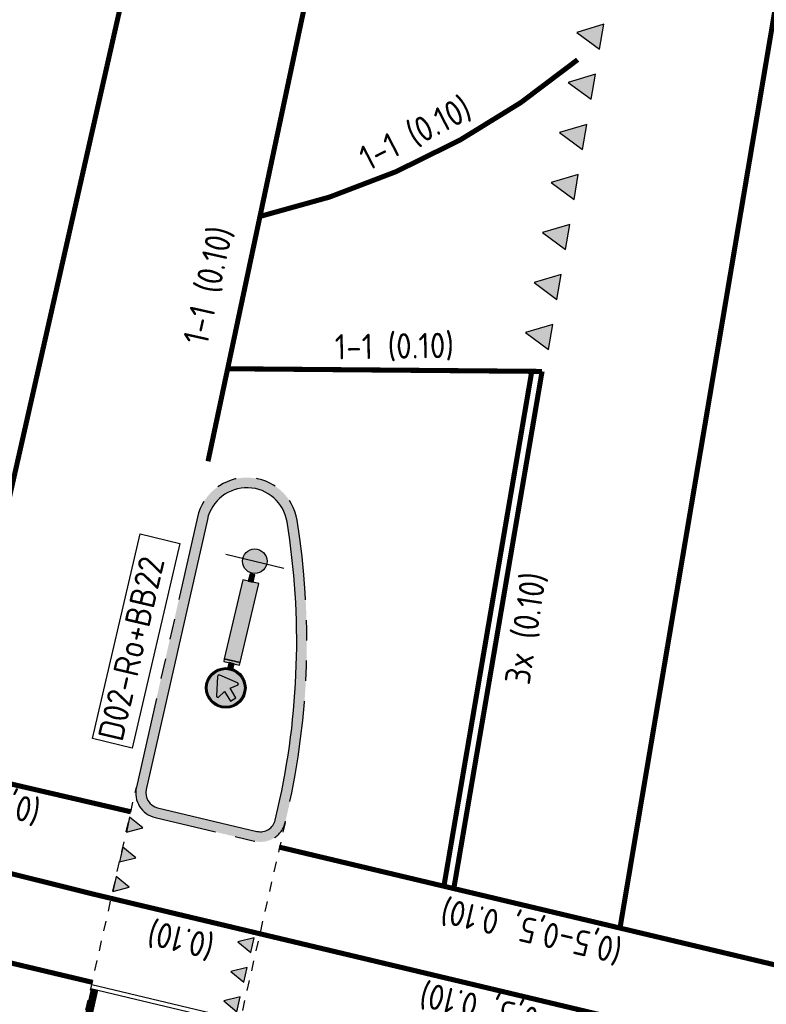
# Model space of a CAD drawing. Header units: metres. Extents: x 116958 to 118326, y 475500 to 477904.
# Tile 820 of 1001: x 117597 to 117612, y 476729 to 476749. Entities that reach past the tile are written whole.
import ezdxf

# ---------------------------------------------------------------- set-up
doc = ezdxf.new("R2010")
doc.units = ezdxf.units.M
doc.header["$LTSCALE"] = 0.2
for name, pattern in [('200-03-03', [3, 1.5, -1.5]), ('200-05-05', [5, 2.5, -2.5]), ('200-1-1', [10, 5, -5]), ('200-1-3', [20, 5, -15]), ('MATGRENS', [2, 1, -1]), ('VH-TROTTOIRBAND_180-200', [20, 10, -2, 2, -2, 2, -2])]:
    doc.linetypes.add(name, pattern=pattern)
doc.layers.get('0').update_dxf_attribs({"color": 6})
for name, color, linetype in [('N-WE-IE-MEUBILAIR_WEGMEUBILAIR_LICHTMAST-G', 2, 'Continuous'), ('N-WE-IE-MEUBILAIR_WEGMEUBILAIR_VERKEERSBORD-G', 7, 'Continuous'), ('N-WE-VH-KANTOPSLUITING_ACHTERKANTBAND-G', 251, 'Continuous'), ('N-WE-VH-KANTOPSLUITING_OPSLUITBAND_80X200-G', 251, 'Continuous'), ('N-WE-VH-KANTOPSLUITING_TROTTOIRBAND_180 200-WIT', 251, 'VH-TROTTOIRBAND_180-200'), ('N-WE-VH-MATERIAALGRENS-G', 251, 'MATGRENS'), ('N-WE-VW-MARKERING_DWARS_DRIEHOEK_3030-G', 1, 'Continuous'), ('N-WE-VW-MARKERING_DWARS_DRIEHOEK_5050-S', 1, 'Continuous'), ('N-WE-VW-MARKERING_DWARS_OVERSTEEK_VOETGANGERS-G', 1, '200-03-03'), ('N-WE-VW-MARKERING_LANGS_STREEP_050_050_010-G', 1, '200-05-05'), ('N-WE-VW-MARKERING_LANGS_STREEP_100_100_010-G', 1, '200-1-1'), ('N-WE-VW-MARKERING_LANGS_STREEP_100_300_010-G', 1, '200-1-3'), ('N-WE-VW-MARKERING_LANGS_STREEP_GETROKKEN_010-G', 1, 'Continuous'), ('N-WE-VW-MARKERING_LANGS_STREEP_GETROKKEN_3X010-G', 1, 'Continuous'), ('N-WE-VW-MARKERING_TEKST-G', 7, 'Continuous'), ('to-xx-bibcontour', 7, 'Continuous'), ('to-xx-bibkleur', 7, 'Continuous')]:
    doc.layers.add(name, color=color, linetype=linetype)
doc.styles.get("Standard").update_dxf_attribs({"font": 'isocp.shx'})

# ---------------------------------------------------------------- blocks, each defined once
blk = doc.blocks.new('Haaitnd')
blk.add_lwpolyline([(500, 0), (0, 0), (250, -500), (500, 0)])
blk.add_solid([(0, 0), (500, 0), (250, -500)])
blk = doc.blocks.new('Symblm')
h = blk.add_hatch(color=256)
edge = h.paths.add_edge_path()
edge.add_arc((0, 0), 241.1167899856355, 0, 360)
blk.add_line((-590.4664000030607, 0), (590.4664000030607, 0))
blk.add_circle((0, 0), 241.1167899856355)
blk = doc.blocks.new('D02ro_BB22')
at = {"layer": 'to-xx-bibkleur'}
h = blk.add_hatch(color=150, dxfattribs=at)
h.dxf.hatch_style = 1
h.paths.add_polyline_path([(0.2000096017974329, 1.149910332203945, 1), (-0.1999903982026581, 1.149910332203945, 1)])
h.paths.add_polyline_path([(-0.1899903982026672, 1.149910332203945, -1), (0.190009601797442, 1.149910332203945, -1)], flags=16)
h.paths.add_polyline_path([(-0.1833237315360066, 1.149910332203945, -1), (0.1833429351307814, 1.149910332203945, -1)], flags=0)
h.paths.add_polyline_path([(-0.01866428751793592, 1.005610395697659), (-0.01866428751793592, 1.132804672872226, 0.2226689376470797), (-0.04935049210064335, 1.182804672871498), (-0.03917649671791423, 1.140043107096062), (-0.03944257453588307, 1.137033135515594), (-0.04085942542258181, 1.134731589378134), (-0.04227627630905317, 1.132430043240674), (-0.04714544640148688, 1.132253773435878), (-0.1342483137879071, 1.19698322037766), (-0.1369922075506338, 1.200259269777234), (-0.1374345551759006, 1.202118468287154), (-0.1369922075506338, 1.203977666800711), (-0.1342483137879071, 1.207253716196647), (-0.04714544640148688, 1.271983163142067), (-0.04227627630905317, 1.271806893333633), (-0.04085942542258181, 1.269505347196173), (-0.03944257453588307, 1.267203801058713), (-0.03917649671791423, 1.264193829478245), (-0.04935049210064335, 1.221432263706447, -0.2812638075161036), (0.0006495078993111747, 1.186690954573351, -0.2812638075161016), (0.0506495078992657, 1.221432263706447), (0.04047551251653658, 1.264193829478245), (0.04074159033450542, 1.267203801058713), (0.04215844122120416, 1.269505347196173), (0.04357529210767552, 1.271806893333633), (0.04844446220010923, 1.271983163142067), (0.1355473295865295, 1.207253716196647), (0.1382912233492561, 1.203977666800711), (0.138733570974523, 1.202118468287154), (0.1382912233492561, 1.200259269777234), (0.1355473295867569, 1.19698322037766), (0.04844446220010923, 1.132253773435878), (0.04357529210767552, 1.132430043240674), (0.04215844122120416, 1.134731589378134), (0.04074159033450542, 1.137033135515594), (0.04047551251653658, 1.140043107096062), (0.0506495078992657, 1.182804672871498, 0.2226689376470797), (0.01996330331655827, 1.132804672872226), (0.01996330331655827, 1.005610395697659)], flags=0)
h = blk.add_hatch(color=255, dxfattribs=at)
h.paths.add_polyline_path([(-0.1121730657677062, 1.093688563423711), (-0.1121644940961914, 1.088958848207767), (-0.1121559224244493, 1.084229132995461), (-0.1053869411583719, 1.077484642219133), (-0.1013304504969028, 1.076140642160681), (0.08656803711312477, 1.042697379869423), (0.09467612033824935, 1.042712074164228), (0.1006814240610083, 1.045728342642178), (0.1036969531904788, 1.051734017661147), (0.103710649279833, 1.05984210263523), (0.070244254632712, 1.247736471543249), (0.06889975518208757, 1.251792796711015), (0.0621544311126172, 1.25856094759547), (0.05742471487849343, 1.258568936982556), (0.05269499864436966, 1.258576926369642), (0.002576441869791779, 1.188391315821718), (-0.07455331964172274, 1.26553544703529), (-0.1191472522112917, 1.220936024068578), (-0.0419936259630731, 1.143815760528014)], flags=0)
edge = h.paths.add_edge_path(flags=16)
edge.add_arc((9.601797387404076e-06, 1.149999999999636), 0.1831505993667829, 0, 360)
edge = h.paths.add_edge_path()
edge.add_arc((9.601797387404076e-06, 1.149999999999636), 0.1902285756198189, 0, 360)
h = blk.add_hatch(color=150, dxfattribs=at)
h.dxf.hatch_style = 1
h.paths.add_polyline_path([(-0.1831409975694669, 1.149999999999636, 1), (0.1831602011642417, 1.149999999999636, 1)])
h.paths.add_polyline_path([(0.103710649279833, 1.05984210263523), (0.1036969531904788, 1.051734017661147), (0.1006814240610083, 1.045728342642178), (0.09467612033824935, 1.042712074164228), (0.08656803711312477, 1.042697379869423), (-0.1013304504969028, 1.076140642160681), (-0.1053869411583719, 1.077484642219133), (-0.1121559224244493, 1.084229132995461), (-0.1121644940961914, 1.088958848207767), (-0.1121730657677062, 1.093688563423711), (-0.0419936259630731, 1.143815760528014), (-0.1191472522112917, 1.220936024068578), (-0.07455331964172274, 1.26553544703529), (0.002576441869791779, 1.188391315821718), (0.05269499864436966, 1.258576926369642), (0.05742471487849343, 1.258568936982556), (0.0621544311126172, 1.25856094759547), (0.06889975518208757, 1.251792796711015), (0.070244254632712, 1.247736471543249)], flags=16)
for color, points in [(250, [(-0.0800109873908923, 0.874999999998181), (0.07998901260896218, 0.874999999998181), (0.07998901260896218, 0.8999999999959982), (-0.0800109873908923, 0.8999999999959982)]), (50, [(-0.0800109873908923, 0.07500000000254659), (0.07998901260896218, 0.07500000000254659), (0.07998901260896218, 0.874999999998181), (-0.0800109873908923, 0.874999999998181)]), (253, [(-0.02501098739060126, 0.8999999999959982), (0.02503019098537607, 0.8999999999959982), (0.02503019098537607, 0.9499999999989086), (-0.02501098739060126, 0.9499999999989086)]), (253, [(-0.02501098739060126, 1.818989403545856e-12), (0.02498901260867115, 1.818989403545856e-12), (0.02498901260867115, 0.07500000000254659), (-0.02501098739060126, 0.07500000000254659)])]:
    blk.add_hatch(color=color, dxfattribs=at).paths.add_polyline_path(points)
at = {"layer": 'to-xx-bibcontour', "color": 7}
for points in [[(-0.1121730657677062, 1.093688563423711), (-0.1121644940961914, 1.088958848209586), (-0.1121559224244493, 1.084229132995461), (-0.1053869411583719, 1.077484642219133), (-0.1013304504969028, 1.076140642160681), (0.08656803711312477, 1.042697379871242), (0.09467612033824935, 1.042712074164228), (0.1006814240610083, 1.045728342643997), (0.1036969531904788, 1.051734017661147), (0.103710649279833, 1.059842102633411), (0.070244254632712, 1.247736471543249), (0.06889975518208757, 1.251792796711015), (0.0621544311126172, 1.25856094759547), (0.05742471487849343, 1.258568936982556), (0.05269499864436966, 1.258576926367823), (0.002576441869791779, 1.188391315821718), (-0.07455331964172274, 1.26553544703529), (-0.1191472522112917, 1.220936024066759), (-0.0419936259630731, 1.143815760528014)], [(-0.0800109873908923, 0.874999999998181), (0.07998901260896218, 0.874999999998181), (0.07998901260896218, 0.8999999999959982), (-0.0800109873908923, 0.8999999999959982)], [(-0.0800109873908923, 0.07500000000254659), (0.07998901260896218, 0.07500000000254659), (0.07998901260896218, 0.874999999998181), (-0.0800109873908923, 0.874999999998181)], [(-0.02501098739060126, 0.8999999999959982), (0.02503019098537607, 0.8999999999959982), (0.02503019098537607, 0.9499999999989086), (-0.02501098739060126, 0.9499999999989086)], [(-0.02501098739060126, 1.818989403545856e-12), (0.02498901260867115, 1.818989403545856e-12), (0.02498901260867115, 0.07500000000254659), (-0.02501098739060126, 0.07500000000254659)]]:
    blk.add_lwpolyline(points, close=True, dxfattribs=at)
for radius in [0.2, 0.1902285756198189, 0.1831505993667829]:
    blk.add_circle((9.601797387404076e-06, 1.149999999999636), radius, dxfattribs=at)
at = {"layer": 'to-xx-bibkleur', "color": 255}
blk.add_lwpolyline([(-0.1121730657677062, 1.093688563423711), (-0.1121644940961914, 1.088958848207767), (-0.1121559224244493, 1.084229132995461), (-0.1053869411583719, 1.077484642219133), (-0.1013304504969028, 1.076140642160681), (0.08656803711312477, 1.042697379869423), (0.09467612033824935, 1.042712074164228), (0.1006814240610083, 1.045728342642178), (0.1036969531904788, 1.051734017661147), (0.103710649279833, 1.05984210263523), (0.070244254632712, 1.247736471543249), (0.06889975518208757, 1.251792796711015), (0.0621544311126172, 1.25856094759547), (0.05742471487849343, 1.258568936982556), (0.05269499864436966, 1.258576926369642), (0.002576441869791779, 1.188391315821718), (-0.07455331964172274, 1.26553544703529), (-0.1191472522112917, 1.220936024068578), (-0.0419936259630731, 1.143815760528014)], close=True, dxfattribs=at)
at = {"layer": 'to-xx-bibkleur', "color": 250}
for points in [[(-0.0800109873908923, 0.874999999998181), (0.07998901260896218, 0.874999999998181), (0.07998901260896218, 0.8999999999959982), (-0.0800109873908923, 0.8999999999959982)], [(-0.0800109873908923, 0.07500000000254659), (0.07998901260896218, 0.07500000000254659), (0.07998901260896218, 0.874999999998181), (-0.0800109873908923, 0.874999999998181)], [(-0.02501098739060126, 0.8999999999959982), (0.02503019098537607, 0.8999999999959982), (0.02503019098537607, 0.9499999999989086), (-0.02501098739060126, 0.9499999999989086)], [(-0.02501098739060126, 1.818989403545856e-12), (0.02498901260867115, 1.818989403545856e-12), (0.02498901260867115, 0.07500000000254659), (-0.02501098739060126, 0.07500000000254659)]]:
    blk.add_lwpolyline(points, close=True, dxfattribs=at)
at = {"layer": 'to-xx-bibkleur', "color": 150}
blk.add_circle((9.601797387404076e-06, 1.149999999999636), 0.2, dxfattribs=at)
at = {"layer": 'to-xx-bibkleur', "color": 255}
for radius in [0.1902285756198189, 0.1831505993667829]:
    blk.add_circle((9.601797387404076e-06, 1.149999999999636), radius, dxfattribs=at)

msp = doc.modelspace()

# ---------------------------------------------------------------- hatches: boundary and pattern name
at = {"layer": 'N-WE-VH-KANTOPSLUITING_ACHTERKANTBAND-G'}
h = msp.add_hatch(color=252, dxfattribs=at)
h.dxf.hatch_style = 1
edge = h.paths.add_edge_path()
edge.add_line((117600.7696033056, 476738.7179306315), (117599.5654238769, 476733.3921130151))
edge.add_arc((117600.0531133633, 476733.2818453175), 0.5000000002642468, 167.25951874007, 256.6083754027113)
edge.add_line((117599.9373105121, 476732.7954404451), (117601.8951010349, 476732.3293313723))
edge.add_arc((117602.0109038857, 476732.8157362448), 0.5000000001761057, 256.608375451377, 346.771704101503)
edge.add_arc((117587.8770603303, 476736.2595158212), 15.0473257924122, 346.3218891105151, 369.1681352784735)
edge.add_arc((117601.7449822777, 476738.4973952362), 1.000000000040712, 9.186215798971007, 88.27969906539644)
edge.add_line((117601.7750026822, 476739.4969445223), (117601.7679483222, 476739.2970655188))
edge.add_arc((117601.7449822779, 476738.4973952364), 0.7999999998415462, 9.186215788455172, 88.35495223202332, ccw=False)
edge.add_arc((117587.8768882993, 476736.2595068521), 14.84749706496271, -13.683979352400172, 9.16782012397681, ccw=False)
edge.add_arc((117602.0109038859, 476732.8157362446), 0.299999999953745, 256.6083754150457, 346.77170411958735, ccw=False)
edge.add_line((117601.9414221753, 476732.5238933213), (117599.9836316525, 476732.9900023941))
edge.add_arc((117600.053113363, 476733.2818453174), 0.2999999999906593, 167.2595187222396, 256.6083754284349, ccw=False)
edge.add_line((117599.7604996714, 476733.348005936), (117600.9646791, 476738.6738235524))
edge.add_arc((117601.7449822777, 476738.4973952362), 0.7999999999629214, 88.36460835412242, 167.2595187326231, ccw=False)
edge.add_line((117601.7678135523, 476739.2970693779), (117601.7748929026, 476739.4969478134))
edge.add_arc((117601.7449822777, 476738.4973952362), 0.9999999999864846, 88.28599179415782, 167.2595187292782)

# ---------------------------------------------------------------- linework, layer by layer
at = {"layer": 'N-WE-IE-MEUBILAIR_WEGMEUBILAIR_VERKEERSBORD-G'}
msp.add_lwpolyline([(117598.6990610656, 476734.3539483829), (117599.6431374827, 476738.3915128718), (117600.425197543, 476738.2005932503), (117599.4811211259, 476734.1630287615)], close=True, dxfattribs=at)
at = {"layer": 'N-WE-VH-KANTOPSLUITING_ACHTERKANTBAND-G', "flags": 128}
msp.add_lwpolyline([(117600.9646791, 476738.6738235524), (117599.7604996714, 476733.3480059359, 0.4108888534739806), (117599.9836316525, 476732.990002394), (117601.9414221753, 476732.5238933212, 0.4150487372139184), (117602.3029436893, 476732.7470867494), (117602.3553513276, 476732.9773290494, 0.09633563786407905), (117602.5347220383, 476738.6251101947, 0.8248737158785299)], format="xyb", close=True, dxfattribs=at)
msp.add_lwpolyline([(117601.5845677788, 476728.7232010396), (117598.6673494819, 476729.4177298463)], dxfattribs=at)
at = {"layer": 'N-WE-VH-KANTOPSLUITING_OPSLUITBAND_80X200-G', "flags": 128}
msp.add_lwpolyline([(117601.6030962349, 476728.8010258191), (117598.6849833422, 476729.4957676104)], dxfattribs=at)
at = {"layer": 'N-WE-VH-KANTOPSLUITING_TROTTOIRBAND_180 200-WIT', "flags": 128}
msp.add_lwpolyline([(117599.5654238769, 476733.392113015, 0.4108888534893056), (117599.9373105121, 476732.7954404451), (117601.8951010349, 476732.3293313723, 0.4150487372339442), (117602.4976368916, 476732.7013204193), (117602.5503623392, 476732.9329364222, 0.09633563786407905), (117602.7321569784, 476738.6570389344, 0.8248737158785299), (117600.7696033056, 476738.7179306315)], format="xyb", close=True, dxfattribs=at)
at = {"layer": 'N-WE-VH-MATERIAALGRENS-G'}
msp.add_line((117602.4976368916, 476732.7013204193), (117600.6232387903, 476724.4673344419), dxfattribs=at)
at = {"layer": 'N-WE-VH-MATERIAALGRENS-G', "flags": 128}
msp.add_lwpolyline([(117597.6915860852, 476725.0995378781), (117599.5654095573, 476733.3920496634)], dxfattribs=at)
at = {"layer": 'N-WE-VW-MARKERING_DWARS_OVERSTEEK_VOETGANGERS-G', "const_width": 0.15}
msp.add_lwpolyline([(117597.8949425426, 476725.6434817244), (117598.7405119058, 476729.4012295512)], dxfattribs=at)
at = {"layer": 'N-WE-VW-MARKERING_LANGS_STREEP_050_050_010-G', "const_width": 0.1, "flags": 128}
for points in [[(117599.4564022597, 476732.9099346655), (117590.8768828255, 476734.9021675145)], [(117598.6811653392, 476731.2955909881), (117591.5339977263, 476733.0816442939)], [(117614.9807435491, 476729.218857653), (117602.3750199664, 476732.2150726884)], [(117598.6965071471, 476729.5490877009), (117591.8217152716, 476731.1811660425)], [(117614.5791543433, 476727.5106100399), (117601.9890581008, 476730.5080492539)]]:
    msp.add_lwpolyline(points, dxfattribs=at)
at = {"layer": 'N-WE-VW-MARKERING_LANGS_STREEP_100_100_010-G', "const_width": 0.1, "flags": 128}
for points in [[(117604.6201201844, 476756.9944993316), (117600.9770656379, 476739.8190533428)], [(117601.3694402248, 476741.6433227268), (117607.5590600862, 476741.5904314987)]]:
    msp.add_lwpolyline(points, dxfattribs=at)
msp.add_lwpolyline([(117608.2599687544, 476747.7348076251, -0.1176817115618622), (117602.0160834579, 476744.6497647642)], format="xyb", dxfattribs=at)
at = {"layer": 'N-WE-VW-MARKERING_LANGS_STREEP_100_300_010-G', "flags": 128}
msp.add_lwpolyline([(117636.8682999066, 476862.5880455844, 0.1, 0.1, 0), (117627.2036968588, 476821.9035352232, 0.1, 0.1, 0.02157138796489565), (117625.6311404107, 476813.7307677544, 0.1, 0.1, -0.01885434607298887), (117624.2012023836, 476806.0753224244, 0.1, 0.1, 0), (117614.8367995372, 476764.6586527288, 0.1, 0.1, 0), (117609.0946143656, 476730.6174973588, 0, 0, 0)], format="xyseb", dxfattribs=at)
at = {"layer": 'N-WE-VW-MARKERING_LANGS_STREEP_100_300_010-G', "const_width": 0.1, "flags": 128}
msp.add_lwpolyline([(117595.8599266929, 476733.7808758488), (117603.8977028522, 476769.3301709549)], dxfattribs=at)
at = {"layer": 'N-WE-VW-MARKERING_LANGS_STREEP_GETROKKEN_010-G', "const_width": 0.1, "flags": 128}
msp.add_lwpolyline([(117601.9890581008, 476730.5080492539), (117598.6812913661, 476731.2955594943)], dxfattribs=at)
at = {"layer": 'N-WE-VW-MARKERING_LANGS_STREEP_GETROKKEN_3X010-G', "const_width": 0.1, "flags": 128}
for points in [[(117605.6202547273, 476731.4135078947), (117607.3619076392, 476741.6240605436)], [(117605.8174071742, 476731.3798788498), (117607.5590600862, 476741.5904314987)]]:
    msp.add_lwpolyline(points, dxfattribs=at)

# ---------------------------------------------------------------- block references
at = {"layer": 'N-WE-IE-MEUBILAIR_WEGMEUBILAIR_LICHTMAST-G', "xscale": 0.0009999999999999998, "yscale": 0.0009999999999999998, "zscale": 0.0009999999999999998, "rotation": 346.3216952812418}
msp.add_blockref('Symblm', (117601.8988709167, 476737.8491932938), dxfattribs=at)
at = {"layer": 'N-WE-IE-MEUBILAIR_WEGMEUBILAIR_VERKEERSBORD-G', "xscale": 1.999999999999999, "yscale": 1.999999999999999, "zscale": 1.999999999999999, "rotation": 166.7493564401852}
msp.add_blockref('D02ro_BB22', (117601.8543024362, 476737.5905558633), dxfattribs=at)
at = {"layer": 'N-WE-VW-MARKERING_DWARS_DRIEHOEK_3030-G'}
for p, xscale, yscale, zscale, rotation in [((117599.3683827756, 476732.5091037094), 0.000599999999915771, 0.000599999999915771, 0.000599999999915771, 77.73059254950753), ((117599.2330915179, 476731.9213769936), 0.000599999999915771, 0.000599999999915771, 0.000599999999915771, 77.73059254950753), ((117599.1015250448, 476731.3391520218), 0.000599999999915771, 0.000599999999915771, 0.000599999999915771, 77.73059254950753), ((117601.8886040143, 476730.4272499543), 0.0005999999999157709, 0.0005999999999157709, 0.0005999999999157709, 257.2595186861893), ((117601.7503701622, 476729.8433908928), 0.0005999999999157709, 0.0005999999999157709, 0.0005999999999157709, 257.2595186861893), ((117601.6123549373, 476729.2604552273), 0.0005999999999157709, 0.0005999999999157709, 0.0005999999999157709, 257.2595186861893)]:
    msp.add_blockref('Haaitnd', p, dxfattribs=dict(at, xscale=xscale, yscale=yscale, zscale=zscale, rotation=rotation))
at = {"layer": 'N-WE-VW-MARKERING_DWARS_DRIEHOEK_5050-S', "xscale": 0.001, "yscale": 0.001, "zscale": 0.001, "rotation": 260.3200040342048}
for p in [(117608.7768481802, 476748.4324308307), (117608.6087029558, 476747.4466685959), (117608.4405577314, 476746.4609063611), (117608.272412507, 476745.4751441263), (117608.1042672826, 476744.4893818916), (117607.9361220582, 476743.503619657), (117607.7679768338, 476742.5178574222)]:
    msp.add_blockref('Haaitnd', p, dxfattribs=at)

# ---------------------------------------------------------------- texts
at = {"layer": 'N-WE-IE-MEUBILAIR_WEGMEUBILAIR_VERKEERSBORD-G'}
msp.add_text('D02-Ro+BB22', height=0.5, rotation=76.83936023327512, dxfattribs=at).set_placement((117599.2884208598, 476734.2737130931))
at = {"layer": 'N-WE-VW-MARKERING_TEKST-G'}
for s, height, rotation, p in [('1-1 (0.10)', 0.5, 27.26752512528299, (117604.1314537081, 476745.5314456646)), ('1-1 (0.10)', 0.5, 77.35305890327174, (117600.9643836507, 476742.0854644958)), ('1-1 (0.10)', 0.5, 0.7831586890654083, (117603.4771210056, 476741.8239816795)), ('3x (0.10)', 0.4999999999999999, 81.28541812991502, (117607.3115618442, 476735.3940253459)), ('(0,5-0,5, 0.10)', 0.5, 166.7752682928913, (117597.7148036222, 476733.1392408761)), ('(0,5-0,5, 0.10)', 0.5, 166.7752682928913, (117609.1725020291, 476730.3901922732)), ('(0.10)', 0.5, 166.3577397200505, (117601.1374432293, 476730.4778356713)), ('(0,5-0,5, 0.10)', 0.5, 166.7752682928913, (117608.756325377, 476728.7401819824))]:
    msp.add_text(s, height=height, rotation=rotation, dxfattribs=at).set_placement(p)

doc.saveas('drawing.dxf')
